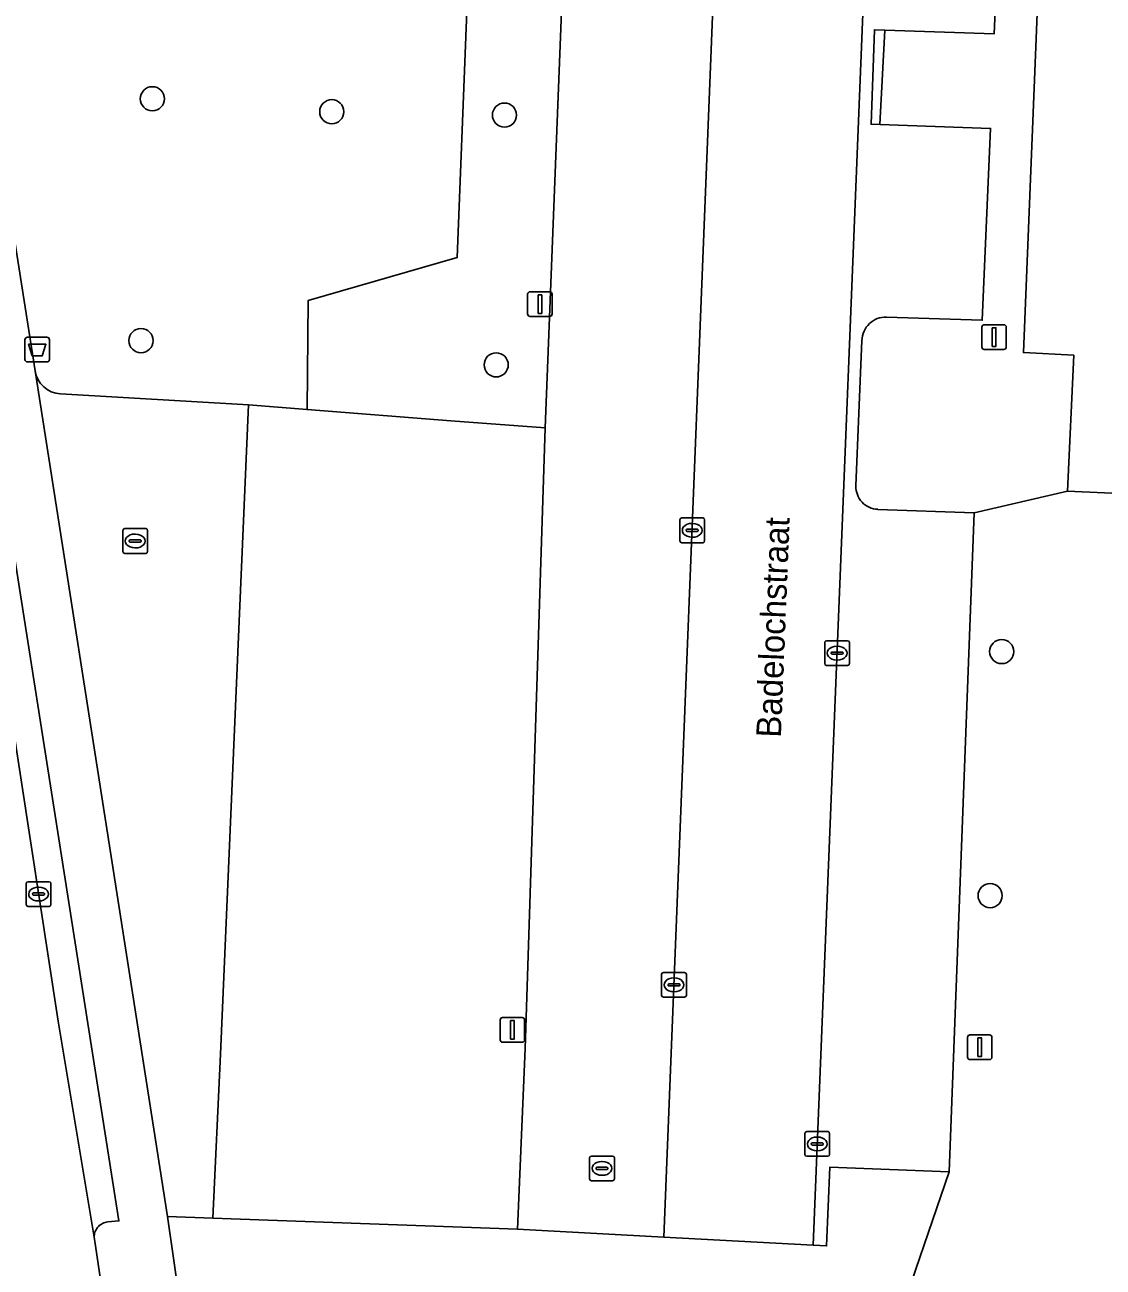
# Model space of a CAD drawing. Extents: x 160077 to 160948, y 386481 to 387498.
# Drawn here: x 160812.5 to 160856.1, y 386690.5 to 386740.8 of the extents above; entities that cross this region are included whole.
import ezdxf

# ---------------------------------------------------------------- set-up
doc = ezdxf.new("R2010")
doc.units = 0
for name, color, linetype in [('IMGEO_Afvalbak', 7, 'Continuous'), ('IMGEO_Boom', 7, 'Continuous'), ('IMGEO_Groenvoorziening', 7, 'Continuous'), ('IMGEO_Kolk', 7, 'Continuous'), ('IMGEO_Lichtmast', 7, 'Continuous'), ('IMGEO_Openbare_ruimte_label', 7, 'Continuous'), ('IMGEO_Pand', 7, 'Continuous'), ('IMGEO_Parkeervlak_open', 7, 'Continuous'), ('IMGEO_Rijbaan_lokaal_open', 7, 'Continuous'), ('IMGEO_Rioolput', 7, 'Continuous'), ('IMGEO_Voetpad_open', 7, 'Continuous')]:
    doc.layers.add(name, color=color, linetype=linetype)

msp = doc.modelspace()

# ---------------------------------------------------------------- linework, layer by layer
at = {"layer": 'IMGEO_Afvalbak'}
for p, q in [((160812.495, 386727.285), (160812.495, 386728.085)), ((160812.495, 386728.085), (160812.495, 386727.285)), ((160812.595, 386728.185), (160813.385, 386728.185)), ((160813.385, 386728.185), (160812.595, 386728.185)), ((160813.485, 386728.085), (160813.485, 386727.285)), ((160813.485, 386727.285), (160813.485, 386728.085)), ((160813.385, 386727.185), (160812.595, 386727.185)), ((160812.595, 386727.185), (160813.385, 386727.185))]:
    msp.add_line(p, q, dxfattribs=at)
msp.add_lwpolyline([(160812.638, 386727.899), (160813.342, 386727.899), (160813.193, 386727.429), (160812.787, 386727.429), (160812.638, 386727.899)], dxfattribs=at)
for centre, start, end in [((160812.595, 386728.085), 90, 180), ((160812.595, 386728.085), 90, 180), ((160813.385, 386728.085), 0, 90), ((160813.385, 386728.085), 360, 90), ((160812.595, 386727.285), 180, 270), ((160812.595, 386727.285), 180, 270), ((160813.385, 386727.285), 270, 0), ((160813.385, 386727.285), 270, 0)]:
    msp.add_arc(centre, 0.1, start, end, dxfattribs=at)
at = {"layer": 'IMGEO_Boom'}
for centre in [(160817.65, 386737.839), (160824.912, 386737.314), (160831.902, 386737.178), (160817.19, 386728.047), (160831.566, 386727.067), (160852.027, 386715.46), (160851.558, 386705.58)]:
    msp.add_circle(centre, 0.489, dxfattribs=at)
at = {"layer": 'IMGEO_Groenvoorziening'}
for points in [[(160835.977, 386786.254), (160836.219, 386792.375), (160832.32, 386792.519), (160831.285, 386765.525), (160831.303, 386765.056), (160830.716, 386750), (160829.991, 386731.407), (160823.961, 386729.678), (160823.913, 386725.259), (160829.734, 386724.806), (160833.542, 386724.516), (160834.54, 386750)], [(160833.542, 386724.516), (160829.734, 386724.806), (160823.913, 386725.259), (160821.538, 386725.444), (160820.414, 386699.16), (160820.1, 386692.52), (160832.435, 386692.071), (160832.741, 386699.397)]]:
    msp.add_lwpolyline(points, close=True, dxfattribs=at)
for points in [[(160830.716, 386750), (160831.303, 386765.056), (160831.285, 386765.525), (160826.272, 386765.754), (160823.518, 386765.871), (160823.217, 386757.574), (160808.027, 386758.373), (160809.27, 386750), (160809.736, 386746.952), (160810.081, 386744.76), (160811.075, 386744.88), (160811.572, 386741.979), (160810.536, 386741.865), (160812.902, 386726.822)], [(160813.926, 386725.893), (160821.538, 386725.444), (160823.913, 386725.259), (160823.961, 386729.678), (160829.991, 386731.407), (160830.716, 386750)]]:
    msp.add_lwpolyline(points, dxfattribs=at)
msp.add_arc((160813.995, 386726.998), 1.107, 189.1298, 266.4399, dxfattribs=at)
at = {"layer": 'IMGEO_Kolk'}
for p, q in [((160839, 386719.942), (160839, 386720.794)), ((160839.075, 386720.868), (160839.927, 386720.868)), ((160839.488, 386720.648), (160839.513, 386720.648)), ((160840.001, 386720.794), (160840.001, 386719.942)), ((160816.455, 386719.51), (160816.455, 386720.362)), ((160816.53, 386720.436), (160817.382, 386720.436)), ((160816.943, 386720.216), (160816.968, 386720.216)), ((160817.456, 386720.362), (160817.456, 386719.51)), ((160839.259, 386720.362), (160839.259, 386720.374)), ((160839.697, 386720.325), (160839.299, 386720.325)), ((160839.302, 386720.411), (160839.7, 386720.411)), ((160839.511, 386720.088), (160839.486, 386720.088)), ((160839.743, 386720.374), (160839.743, 386720.362)), ((160816.714, 386719.93), (160816.714, 386719.942)), ((160817.152, 386719.893), (160816.754, 386719.893)), ((160816.757, 386719.979), (160817.155, 386719.979)), ((160816.966, 386719.656), (160816.941, 386719.656)), ((160817.198, 386719.942), (160817.198, 386719.93)), ((160839.927, 386719.868), (160839.075, 386719.868)), ((160817.382, 386719.436), (160816.53, 386719.436)), ((160844.863, 386714.972), (160844.863, 386715.824)), ((160844.938, 386715.898), (160845.79, 386715.898)), ((160845.351, 386715.678), (160845.376, 386715.678)), ((160845.864, 386715.824), (160845.864, 386714.972)), ((160845.122, 386715.392), (160845.122, 386715.404)), ((160845.56, 386715.355), (160845.162, 386715.355)), ((160845.165, 386715.441), (160845.563, 386715.441)), ((160845.374, 386715.118), (160845.349, 386715.118)), ((160845.606, 386715.404), (160845.606, 386715.392)), ((160845.79, 386714.898), (160844.938, 386714.898)), ((160812.544, 386705.217), (160812.544, 386706.069)), ((160812.619, 386706.143), (160813.471, 386706.143)), ((160813.545, 386706.069), (160813.545, 386705.217)), ((160812.803, 386705.637), (160812.803, 386705.649)), ((160813.241, 386705.6), (160812.843, 386705.6)), ((160812.846, 386705.686), (160813.244, 386705.686)), ((160813.032, 386705.923), (160813.057, 386705.923)), ((160813.287, 386705.649), (160813.287, 386705.637)), ((160813.471, 386705.143), (160812.619, 386705.143)), ((160813.055, 386705.363), (160813.03, 386705.363)), ((160838.337, 386702.468), (160839.189, 386702.468)), ((160838.262, 386701.542), (160838.262, 386702.394)), ((160838.521, 386701.962), (160838.521, 386701.974)), ((160838.564, 386702.011), (160838.962, 386702.011)), ((160838.75, 386702.248), (160838.775, 386702.248)), ((160839.005, 386701.974), (160839.005, 386701.962)), ((160839.263, 386702.394), (160839.263, 386701.542)), ((160839.189, 386701.468), (160838.337, 386701.468)), ((160838.959, 386701.925), (160838.561, 386701.925)), ((160838.773, 386701.688), (160838.748, 386701.688)), ((160844.061, 386695.1), (160844.061, 386695.952)), ((160844.136, 386696.026), (160844.988, 386696.026)), ((160845.062, 386695.952), (160845.062, 386695.1)), ((160844.32, 386695.52), (160844.32, 386695.532)), ((160844.758, 386695.483), (160844.36, 386695.483)), ((160844.363, 386695.569), (160844.761, 386695.569)), ((160844.549, 386695.806), (160844.574, 386695.806)), ((160844.804, 386695.532), (160844.804, 386695.52)), ((160844.988, 386695.026), (160844.136, 386695.026)), ((160844.572, 386695.246), (160844.547, 386695.246))]:
    msp.add_line(p, q, dxfattribs=at)
for points in [[(160839, 386719.942), (160839, 386720.794)], [(160839.075, 386720.868), (160839.927, 386720.868)], [(160840.001, 386720.794), (160840.001, 386719.942)], [(160816.455, 386719.51), (160816.455, 386720.362)], [(160816.53, 386720.436), (160817.382, 386720.436)], [(160817.456, 386720.362), (160817.456, 386719.51)], [(160839.927, 386719.868), (160839.075, 386719.868)], [(160817.382, 386719.436), (160816.53, 386719.436)], [(160844.863, 386714.972), (160844.863, 386715.824)], [(160844.938, 386715.898), (160845.79, 386715.898)], [(160845.864, 386715.824), (160845.864, 386714.972)], [(160845.79, 386714.898), (160844.938, 386714.898)], [(160812.544, 386705.217), (160812.544, 386706.069)], [(160812.619, 386706.143), (160813.471, 386706.143)], [(160813.545, 386706.069), (160813.545, 386705.217)], [(160813.471, 386705.143), (160812.619, 386705.143)], [(160838.337, 386702.468), (160839.189, 386702.468)], [(160838.262, 386701.542), (160838.262, 386702.394)], [(160839.263, 386702.394), (160839.263, 386701.542)], [(160839.189, 386701.468), (160838.337, 386701.468)], [(160844.061, 386695.1), (160844.061, 386695.952)], [(160844.136, 386696.026), (160844.988, 386696.026)], [(160845.062, 386695.952), (160845.062, 386695.1)], [(160844.988, 386695.026), (160844.136, 386695.026)]]:
    msp.add_lwpolyline(points, dxfattribs=at)
for centre, radius, start, end in [((160839.077, 386720.792), 0.0765, 91.552, 178.448), ((160839.077, 386720.792), 0.0765, 91.552, 178.448), ((160839.925, 386720.792), 0.0765, 1.552, 88.448), ((160839.925, 386720.792), 0.0765, 1.552, 88.448), ((160816.532, 386720.36), 0.0765, 91.552, 178.448), ((160816.532, 386720.36), 0.0765, 91.552, 178.448), ((160817.38, 386720.36), 0.0765, 1.552, 88.448), ((160817.38, 386720.36), 0.0765, 1.552, 88.448), ((160839.299, 386720.371), 0.0403, 85.8775, 175.7526), ((160839.296, 386720.361), 0.0366, 178.938, 274.7102), ((160839.7, 386720.368), 0.043, 264.8664, 352.4533), ((160839.704, 386720.373), 0.0386, 1.7309, 96.639), ((160816.754, 386719.939), 0.0403, 85.8775, 175.7526), ((160816.751, 386719.929), 0.0366, 178.938, 274.7102), ((160817.155, 386719.936), 0.043, 264.8664, 352.4533), ((160817.159, 386719.941), 0.0386, 1.7309, 96.639), ((160839.077, 386719.944), 0.0765, 181.552, 268.448), ((160839.077, 386719.944), 0.0765, 181.552, 268.448), ((160839.925, 386719.944), 0.0765, 271.552, 358.448), ((160839.925, 386719.944), 0.0765, 271.552, 358.448), ((160816.532, 386719.512), 0.0765, 181.552, 268.448), ((160816.532, 386719.512), 0.0765, 181.552, 268.448), ((160817.38, 386719.512), 0.0765, 271.552, 358.448), ((160817.38, 386719.512), 0.0765, 271.552, 358.448), ((160844.94, 386715.822), 0.0765, 91.552, 178.448), ((160844.94, 386715.822), 0.0765, 91.552, 178.448), ((160845.788, 386715.822), 0.0765, 1.552, 88.448), ((160845.788, 386715.822), 0.0765, 1.552, 88.448), ((160845.162, 386715.401), 0.0403, 85.8775, 175.7526), ((160845.159, 386715.391), 0.0366, 178.938, 274.7102), ((160845.563, 386715.398), 0.043, 264.8664, 352.4533), ((160845.567, 386715.403), 0.0386, 1.7309, 96.639), ((160844.94, 386714.974), 0.0765, 181.552, 268.448), ((160844.94, 386714.974), 0.0765, 181.552, 268.448), ((160845.788, 386714.974), 0.0765, 271.552, 358.448), ((160845.788, 386714.974), 0.0765, 271.552, 358.448), ((160812.621, 386706.067), 0.0765, 91.552, 178.448), ((160812.621, 386706.067), 0.0765, 91.552, 178.448), ((160813.469, 386706.067), 0.0765, 1.552, 88.448), ((160813.469, 386706.067), 0.0765, 1.552, 88.448), ((160812.843, 386705.646), 0.0403, 85.8775, 175.7526), ((160812.84, 386705.636), 0.0366, 178.938, 274.7102), ((160813.244, 386705.643), 0.043, 264.8664, 352.4533), ((160813.248, 386705.648), 0.0386, 1.7309, 96.639), ((160812.621, 386705.219), 0.0765, 181.552, 268.448), ((160812.621, 386705.219), 0.0765, 181.552, 268.448), ((160813.469, 386705.219), 0.0765, 271.552, 358.448), ((160813.469, 386705.219), 0.0765, 271.552, 358.448), ((160838.339, 386702.392), 0.0765, 91.552, 178.448), ((160838.339, 386702.392), 0.0765, 91.552, 178.448), ((160839.187, 386702.392), 0.0765, 1.552, 88.448), ((160839.187, 386702.392), 0.0765, 1.552, 88.448), ((160838.561, 386701.971), 0.0403, 85.8775, 175.7526), ((160838.558, 386701.961), 0.0366, 178.938, 274.7102), ((160838.962, 386701.968), 0.043, 264.8664, 352.4533), ((160838.966, 386701.973), 0.0386, 1.7309, 96.639), ((160838.339, 386701.544), 0.0765, 181.552, 268.448), ((160838.339, 386701.544), 0.0765, 181.552, 268.448), ((160839.187, 386701.544), 0.0765, 271.552, 358.448), ((160839.187, 386701.544), 0.0765, 271.552, 358.448), ((160844.138, 386695.95), 0.0765, 91.552, 178.448), ((160844.138, 386695.95), 0.0765, 91.552, 178.448), ((160844.986, 386695.95), 0.0765, 1.552, 88.448), ((160844.986, 386695.95), 0.0765, 1.552, 88.448), ((160844.36, 386695.529), 0.0403, 85.8775, 175.7526), ((160844.357, 386695.519), 0.0366, 178.938, 274.7102), ((160844.761, 386695.526), 0.043, 264.8664, 352.4533), ((160844.765, 386695.531), 0.0386, 1.7309, 96.639), ((160844.138, 386695.102), 0.0765, 181.552, 268.448), ((160844.138, 386695.102), 0.0765, 181.552, 268.448), ((160844.986, 386695.102), 0.0765, 271.552, 358.448), ((160844.986, 386695.102), 0.0765, 271.552, 358.448)]:
    msp.add_arc(centre, radius, start, end, dxfattribs=at)
for centre, major_axis, ratio, start_param, end_param in [((160839.487, 386720.368), (-0.387, 0.002), 0.722429, 4.712389, 7.853982), ((160839.512, 386720.368), (-0.39, 0.002), 0.717154, 1.570796, 4.712389), ((160816.942, 386719.936), (-0.387, 0.002), 0.722429, 4.712389, 7.853982), ((160816.967, 386719.936), (-0.39, 0.002), 0.717154, 1.570796, 4.712389), ((160845.35, 386715.398), (-0.387, 0.002), 0.722429, 4.712389, 7.853982), ((160845.375, 386715.398), (-0.39, 0.002), 0.717154, 1.570796, 4.712389), ((160813.031, 386705.643), (-0.387, 0.002), 0.722429, 4.712389, 7.853982), ((160813.056, 386705.643), (-0.39, 0.002), 0.717154, 1.570796, 4.712389), ((160838.749, 386701.968), (-0.387, 0.002), 0.722429, 4.712389, 7.853982), ((160838.774, 386701.968), (-0.39, 0.002), 0.717154, 1.570796, 4.712389), ((160844.548, 386695.526), (-0.387, 0.002), 0.722429, 4.712389, 7.853982), ((160844.573, 386695.526), (-0.39, 0.002), 0.717154, 1.570796, 4.712389)]:
    msp.add_ellipse(centre, major_axis=major_axis, ratio=ratio, start_param=start_param, end_param=end_param, dxfattribs=at)
at = {"layer": 'IMGEO_Lichtmast'}
for p, q in [((160832.84, 386729.126), (160832.84, 386729.926)), ((160832.84, 386729.926), (160832.84, 386729.126)), ((160832.94, 386730.026), (160833.73, 386730.026)), ((160833.73, 386730.026), (160832.94, 386730.026)), ((160833.83, 386729.926), (160833.83, 386729.126)), ((160833.83, 386729.126), (160833.83, 386729.926)), ((160833.73, 386729.026), (160832.94, 386729.026)), ((160832.94, 386729.026), (160833.73, 386729.026)), ((160851.221, 386727.791), (160851.221, 386728.591)), ((160851.221, 386728.591), (160851.221, 386727.791)), ((160851.321, 386728.691), (160852.111, 386728.691)), ((160852.111, 386728.691), (160851.321, 386728.691)), ((160852.211, 386728.591), (160852.211, 386727.791)), ((160852.211, 386727.791), (160852.211, 386728.591)), ((160852.111, 386727.691), (160851.321, 386727.691)), ((160851.321, 386727.691), (160852.111, 386727.691)), ((160831.726, 386699.746), (160831.726, 386700.546)), ((160831.726, 386700.546), (160831.726, 386699.746)), ((160831.826, 386700.646), (160832.616, 386700.646)), ((160832.616, 386700.646), (160831.826, 386700.646)), ((160832.716, 386700.546), (160832.716, 386699.746)), ((160832.716, 386699.746), (160832.716, 386700.546)), ((160850.742, 386699.943), (160851.532, 386699.943)), ((160851.532, 386699.943), (160850.742, 386699.943)), ((160832.616, 386699.646), (160831.826, 386699.646)), ((160831.826, 386699.646), (160832.616, 386699.646)), ((160850.642, 386699.043), (160850.642, 386699.843)), ((160850.642, 386699.843), (160850.642, 386699.043)), ((160851.632, 386699.843), (160851.632, 386699.043)), ((160851.632, 386699.043), (160851.632, 386699.843)), ((160851.532, 386698.943), (160850.742, 386698.943)), ((160850.742, 386698.943), (160851.532, 386698.943))]:
    msp.add_line(p, q, dxfattribs=at)
for points in [[(160833.26, 386729.901), (160833.41, 386729.901), (160833.41, 386729.151), (160833.26, 386729.151), (160833.26, 386729.901)], [(160851.641, 386728.566), (160851.791, 386728.566), (160851.791, 386727.816), (160851.641, 386727.816), (160851.641, 386728.566)], [(160832.146, 386700.521), (160832.296, 386700.521), (160832.296, 386699.771), (160832.146, 386699.771), (160832.146, 386700.521)], [(160851.062, 386699.818), (160851.212, 386699.818), (160851.212, 386699.068), (160851.062, 386699.068), (160851.062, 386699.818)]]:
    msp.add_lwpolyline(points, dxfattribs=at)
for centre, start, end in [((160832.94, 386729.926), 90, 180), ((160832.94, 386729.926), 90, 180), ((160833.73, 386729.926), 0, 90), ((160833.73, 386729.926), 360, 90), ((160832.94, 386729.126), 180, 270), ((160832.94, 386729.126), 180, 270), ((160833.73, 386729.126), 270, 0), ((160833.73, 386729.126), 270, 0), ((160851.321, 386728.591), 90, 180), ((160851.321, 386728.591), 90, 180), ((160852.111, 386728.591), 0, 90), ((160852.111, 386728.591), 360, 90), ((160851.321, 386727.791), 180, 270), ((160851.321, 386727.791), 180, 270), ((160852.111, 386727.791), 270, 0), ((160852.111, 386727.791), 270, 0), ((160831.826, 386700.546), 90, 180), ((160831.826, 386700.546), 90, 180), ((160832.616, 386700.546), 0, 90), ((160832.616, 386700.546), 360, 90), ((160850.742, 386699.843), 90, 180), ((160850.742, 386699.843), 90, 180), ((160851.532, 386699.843), 0, 90), ((160851.532, 386699.843), 360, 90), ((160831.826, 386699.746), 180, 270), ((160831.826, 386699.746), 180, 270), ((160832.616, 386699.746), 270, 0), ((160832.616, 386699.746), 270, 0), ((160850.742, 386699.043), 180, 270), ((160850.742, 386699.043), 180, 270), ((160851.532, 386699.043), 270, 0), ((160851.532, 386699.043), 270, 0)]:
    msp.add_arc(centre, 0.1, start, end, dxfattribs=at)
at = {"layer": 'IMGEO_Pand'}
msp.add_lwpolyline([(160870.355, 386819.324), (160863.861, 386819.593), (160862.637, 386819.644), (160862.79, 386822.962), (160858.757, 386823.153), (160858.761, 386823.291), (160858.889, 386827.388), (160856.992, 386827.473), (160855.58, 386792.545), (160853.896, 386792.569), (160853.513, 386792.574), (160853.428, 386790.191), (160853.733, 386790.177), (160855.447, 386790.101), (160853.818, 386750), (160852.907, 386727.563), (160854.941, 386727.457), (160854.694, 386721.954), (160863.07, 386721.582), (160863.34, 386727.03), (160865.755, 386726.982), (160866.628, 386726.964), (160867.558, 386750)], close=True, dxfattribs=at)
at = {"layer": 'IMGEO_Parkeervlak_open'}
for points in [[(160835.977, 386786.254), (160834.54, 386750), (160833.542, 386724.516), (160832.741, 386699.397), (160832.435, 386692.071), (160838.354, 386691.756), (160840.676, 386750)], [(160846.759, 386750), (160844.396, 386691.434), (160844.937, 386691.4), (160845.075, 386694.587), (160849.901, 386694.396), (160850.906, 386721.073)], [(160847.364, 386729.003), (160851.238, 386728.872), (160851.574, 386736.636), (160847.094, 386736.796), (160846.74, 386736.809), (160846.873, 386740.634), (160847.291, 386740.619), (160851.72, 386740.465), (160851.938, 386745.458)], [(160846.126, 386722.167), (160846.371, 386728.056)], [(160812.902, 386726.822), (160818.263, 386692.587), (160820.1, 386692.52), (160820.414, 386699.16), (160821.538, 386725.444), (160813.926, 386725.893)], [(160850.906, 386721.073), (160847.013, 386721.218)]]:
    msp.add_lwpolyline(points, dxfattribs=at)
for centre, radius, start, end in [((160847.339, 386728.035), 0.968, 88.5184, 178.765), ((160813.995, 386726.998), 1.107, 189.1298, 266.4399), ((160847.044, 386722.136), 0.918, 178.0602, 268.0716)]:
    msp.add_arc(centre, radius, start, end, dxfattribs=at)
at = {"layer": 'IMGEO_Rijbaan_lokaal_open'}
msp.add_lwpolyline([(160842.26, 386789.749), (160840.676, 386750), (160838.354, 386691.756), (160844.396, 386691.434), (160846.759, 386750), (160848.354, 386789.544)], close=True, dxfattribs=at)
msp.add_lwpolyline([(160818.24, 386642.214), (160818.431, 386646.739), (160818.438, 386663.211), (160816.579, 386683.142), (160815.305, 386691.678), (160813.836, 386700.495), (160810.411, 386722.747)], dxfattribs=at)
at = {"layer": 'IMGEO_Rioolput'}
for p, q in [((160835.347, 386694.112), (160835.347, 386694.964)), ((160835.422, 386695.038), (160836.274, 386695.038)), ((160836.348, 386694.964), (160836.348, 386694.112)), ((160835.606, 386694.532), (160835.606, 386694.544)), ((160836.044, 386694.495), (160835.646, 386694.495)), ((160835.649, 386694.581), (160836.047, 386694.581)), ((160835.835, 386694.818), (160835.86, 386694.818)), ((160836.09, 386694.544), (160836.09, 386694.532)), ((160836.274, 386694.038), (160835.422, 386694.038)), ((160835.858, 386694.258), (160835.833, 386694.258))]:
    msp.add_line(p, q, dxfattribs=at)
for points in [[(160835.347, 386694.112), (160835.347, 386694.964)], [(160835.422, 386695.038), (160836.274, 386695.038)], [(160836.348, 386694.964), (160836.348, 386694.112)], [(160836.274, 386694.038), (160835.422, 386694.038)]]:
    msp.add_lwpolyline(points, dxfattribs=at)
for centre, radius, start, end in [((160835.424, 386694.962), 0.0765, 91.552, 178.448), ((160835.424, 386694.962), 0.0765, 91.552, 178.448), ((160836.272, 386694.962), 0.0765, 1.552, 88.448), ((160836.272, 386694.962), 0.0765, 1.552, 88.448), ((160835.646, 386694.541), 0.0403, 85.8775, 175.7526), ((160835.643, 386694.531), 0.0366, 178.938, 274.7102), ((160836.047, 386694.538), 0.043, 264.8664, 352.4533), ((160836.051, 386694.543), 0.0386, 1.7309, 96.639), ((160835.424, 386694.114), 0.0765, 181.552, 268.448), ((160835.424, 386694.114), 0.0765, 181.552, 268.448), ((160836.272, 386694.114), 0.0765, 271.552, 358.448), ((160836.272, 386694.114), 0.0765, 271.552, 358.448)]:
    msp.add_arc(centre, radius, start, end, dxfattribs=at)
for centre, major_axis, ratio, start_param, end_param in [((160835.834, 386694.538), (-0.387, 0.002), 0.722429, 4.712389, 7.853982), ((160835.859, 386694.538), (-0.39, 0.002), 0.717154, 1.570796, 4.712389)]:
    msp.add_ellipse(centre, major_axis=major_axis, ratio=ratio, start_param=start_param, end_param=end_param, dxfattribs=at)
at = {"layer": 'IMGEO_Voetpad_open'}
for points in [[(160854.941, 386727.457), (160852.907, 386727.563), (160853.818, 386750), (160855.447, 386790.101), (160853.733, 386790.177), (160853.759, 386789.772), (160852.096, 386789.369), (160851.989, 386792.929)], [(160851.938, 386745.458), (160851.72, 386740.465), (160847.291, 386740.619), (160847.094, 386736.796), (160851.574, 386736.636), (160851.238, 386728.872), (160847.364, 386729.003)], [(160819.032, 386687.242), (160818.263, 386692.587), (160812.902, 386726.822), (160810.536, 386741.865)], [(160846.371, 386728.056), (160846.126, 386722.167)], [(160847.013, 386721.218), (160850.906, 386721.073), (160854.694, 386721.954), (160854.941, 386727.457)], [(160871.509, 386716.442), (160873.448, 386716.359), (160874.199, 386726.812), (160868.231, 386726.932), (160866.628, 386726.964), (160865.755, 386726.982), (160866.451, 386721.621), (160863.07, 386721.582), (160854.694, 386721.954), (160850.906, 386721.073), (160849.901, 386694.396), (160847.701, 386687.968)], [(160811.089, 386725.486), (160816.298, 386692.41), (160815.844, 386692.37), (160815.791, 386692.363), (160815.738, 386692.35), (160815.687, 386692.333), (160815.637, 386692.312), (160815.59, 386692.286), (160815.545, 386692.257), (160815.503, 386692.223), (160815.464, 386692.185), (160815.429, 386692.145), (160815.397, 386692.101), (160815.37, 386692.055), (160815.346, 386692.006), (160815.327, 386691.956), (160815.313, 386691.904), (160815.303, 386691.851), (160815.299, 386691.797), (160815.299, 386691.743), (160815.305, 386691.678), (160816.579, 386683.142)], [(160849.901, 386694.396), (160845.075, 386694.587), (160844.937, 386691.4), (160844.396, 386691.434), (160838.354, 386691.756), (160832.435, 386692.071), (160820.1, 386692.52), (160818.263, 386692.587), (160819.032, 386687.242), (160819.156, 386687.248)], [(160820.905, 386689.305), (160826.808, 386689.026), (160834.938, 386688.648), (160847.701, 386687.968), (160849.901, 386694.396)]]:
    msp.add_lwpolyline(points, dxfattribs=at)
for points in [[(160847.291, 386740.619), (160846.873, 386740.634), (160846.74, 386736.809), (160847.094, 386736.796)], [(160815.305, 386691.678), (160815.299, 386691.743), (160815.299, 386691.797), (160815.303, 386691.851), (160815.313, 386691.904), (160815.327, 386691.956), (160815.346, 386692.006), (160815.37, 386692.055), (160815.397, 386692.101), (160815.429, 386692.145), (160815.464, 386692.185), (160815.503, 386692.223), (160815.545, 386692.257), (160815.59, 386692.286), (160815.637, 386692.312), (160815.687, 386692.333), (160815.738, 386692.35), (160815.791, 386692.363), (160815.844, 386692.37), (160816.298, 386692.41), (160811.089, 386725.486), (160809.998, 386725.345), (160810.411, 386722.747), (160813.836, 386700.495)]]:
    msp.add_lwpolyline(points, close=True, dxfattribs=at)
for centre, radius, start, end in [((160847.339, 386728.035), 0.968, 88.5184, 178.765), ((160847.044, 386722.136), 0.918, 178.0602, 268.0716)]:
    msp.add_arc(centre, radius, start, end, dxfattribs=at)

# ---------------------------------------------------------------- texts
at = {"layer": 'IMGEO_Openbare_ruimte_label'}
msp.add_text('Badelochstraat', height=1, rotation=87.7071, dxfattribs=at).set_placement((160843.088, 386711.961))

doc.saveas('drawing.dxf')
